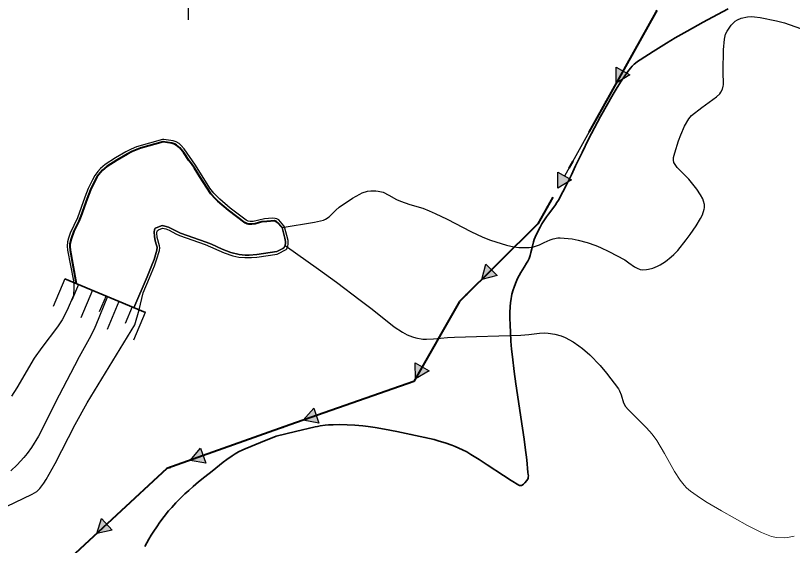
# Model space of a CAD drawing. Extents: x -64005 to -55000, y -89025 to -80000.
# Drawn here: x -61726 to -60821, y -87610 to -86993 of the extents above; entities that cross this region are included whole.
import ezdxf

# ---------------------------------------------------------------- set-up
doc = ezdxf.new("R2010")
doc.units = 0
doc.header["$LTSCALE"] = 32
doc.linetypes.add('DASH_DOUBLE_DOT', pattern=[9.2, 5, -1.2, 0.3, -1.2, 0.3, -1.2])
doc.linetypes.add('DOT_DASHED', pattern=[7.7, 5, -1.2, 0.3, -1.2])
for name, color, linetype, lineweight in [('18', 7, 'Continuous', 25), ('2', 7, 'Continuous', 25), ('24', 7, 'Continuous', 25), ('25', 7, 'Continuous', 35), ('3', 7, 'Continuous', 25), ('32', 7, 'Continuous', 25), ('9', 7, 'Continuous', 25)]:
    doc.layers.add(name, color=color, linetype=linetype, lineweight=lineweight)

msp = doc.modelspace()

# ---------------------------------------------------------------- hatches: boundary and pattern name
at = {"layer": '18'}
for points in [[(-61010.37, -87061.91), (-61026.24, -87071.42), (-61026.54, -87052.92)], [(-61078.37, -87184.29), (-61094.24, -87193.8), (-61094.54, -87175.3)], [(-61165.14, -87295.7), (-61183.04, -87300.38), (-61178.15, -87282.54)], [(-61244.31, -87406.62), (-61260.29, -87415.95), (-61260.38, -87397.45)], [(-61372.59, -87467.66), (-61390.77, -87464.23), (-61378.71, -87450.2)], [(-61504.47, -87514.49), (-61522.67, -87511.15), (-61510.68, -87497.06)], [(-61613.34, -87592.32), (-61631.38, -87596.41), (-61625.9, -87578.74)]]:
    msp.add_hatch(color=256, dxfattribs=at).paths.add_polyline_path(points)

# ---------------------------------------------------------------- linework, layer by layer
for p, q in [((-60982.52, -86992.75), (-61018.46, -87057.42)), ((-61050.52, -87115.13), (-61086.46, -87179.79)), ((-61119.02, -87237.13), (-61171.64, -87289.12)), ((-61215.66, -87337.79), (-61252.34, -87402.03)), ((-61305.83, -87434.45), (-61375.65, -87458.93)), ((-61437.89, -87480.93), (-61507.58, -87505.77)), ((-61565.31, -87535.3), (-61619.62, -87585.53))]:
    msp.add_line(p, q, dxfattribs=at)
at = {"layer": '18', "linetype": 'DOT_DASHED', "lineweight": 40}
msp.add_lwpolyline([(-62031.28, -86290.37), (-61300.5, -86486.3), (-61179.73, -86532.12), (-61069.18, -86626.02), (-60966.6, -86696.29), (-60858.8, -86771.78), (-60980.4, -86988.93), (-61117.47, -87235.6), (-61208.88, -87325.91), (-61262.1, -87419.12), (-61406.49, -87469.74), (-61549.57, -87520.74), (-61667.76, -87630.06), (-61733.17, -87743.6), (-61632.21, -87825.64), (-61575.32, -87886.11)], dxfattribs=at)
at = {"layer": '18'}
for points in [[(-61010.37, -87061.91), (-61026.24, -87071.42), (-61026.54, -87052.92)], [(-61078.37, -87184.29), (-61094.24, -87193.8), (-61094.54, -87175.3)], [(-61165.14, -87295.7), (-61183.04, -87300.38), (-61178.15, -87282.54)], [(-61244.31, -87406.62), (-61260.29, -87415.95), (-61260.38, -87397.45)], [(-61372.59, -87467.66), (-61390.77, -87464.23), (-61378.71, -87450.2)], [(-61504.47, -87514.49), (-61522.67, -87511.15), (-61510.68, -87497.06)], [(-61613.34, -87592.32), (-61631.38, -87596.41), (-61625.9, -87578.74)]]:
    msp.add_lwpolyline(points, close=True, dxfattribs=at)
for centre in [(-61038.38, -87093.27), (-61106.38, -87215.65), (-61200.82, -87317.95), (-61282.24, -87426.18), (-61414.34, -87472.54), (-61546.22, -87519.55)]:
    msp.add_circle(centre, 0.5, dxfattribs=at)
at = {"layer": '2'}
for points in [[(-61415.59, -87239.9), (-61377.74, -87233.61), (-61367.36, -87231.12), (-61364.92, -87230.17), (-61360.6, -87227.28), (-61352.97, -87219.66), (-61348.94, -87216.15), (-61333.31, -87205.47), (-61325.05, -87200.69), (-61322.23, -87199.37), (-61316.17, -87197.55), (-61311.96, -87196.95), (-61306.32, -87196.9), (-61303.56, -87197.21), (-61297.66, -87198.69), (-61290.99, -87201.94), (-61282.28, -87207.08), (-61277.75, -87209.15), (-61266.66, -87212.77), (-61251.7, -87217.38), (-61244.4, -87220.13), (-61237.31, -87223.25), (-61223.38, -87230.07), (-61195.78, -87244.41), (-61181.67, -87251.04), (-61172.7, -87254.63), (-61154.29, -87260.51), (-61145.53, -87262.28), (-61139.59, -87262.85), (-61127.9, -87263), (-61123.85, -87262.51), (-61115.8, -87259.81), (-61110.46, -87257.35), (-61103.35, -87254.14), (-61099.79, -87252.87), (-61094.43, -87251.77), (-61091.74, -87251.69), (-61077.85, -87253.1), (-61070.84, -87254.42), (-61060.33, -87257.17), (-61049.91, -87260.83), (-61044.77, -87262.99), (-61034.97, -87267.65), (-61016.42, -87277.6), (-61011.5, -87280.83), (-61005.12, -87285.45), (-61001.84, -87287.32), (-60998.49, -87288.49), (-60996.13, -87288.89), (-60991.2, -87288.86), (-60988.65, -87288.47), (-60983.52, -87287.07), (-60978.45, -87284.98), (-60975.18, -87283.29), (-60969.09, -87279.44), (-60962.19, -87274.01), (-60959.07, -87271.1), (-60954.66, -87266.35), (-60944.75, -87254.08), (-60940.09, -87247.8), (-60933.25, -87237.91), (-60928.12, -87229.43), (-60926.02, -87225.08), (-60923.81, -87218.46), (-60923.53, -87216.62), (-60923.69, -87212.81), (-60924.65, -87208.92), (-60925.66, -87206.36), (-60928.29, -87201.51), (-60932.62, -87195.22), (-60941.73, -87183.56), (-60947.44, -87177.51), (-60955.32, -87169.62), (-60958.65, -87165.11), (-60959.26, -87163.86), (-60959.77, -87161.15), (-60959.57, -87158.28), (-60958.15, -87152.64), (-60953.74, -87138.75), (-60951.19, -87131.88), (-60946.7, -87121.71), (-60941.95, -87112.97), (-60938.74, -87109.24), (-60926.79, -87099.77), (-60909.37, -87087.3), (-60905.87, -87083.81), (-60904.41, -87081.81), (-60902.67, -87078.57), (-60901.63, -87075.11), (-60901.4, -87073.34), (-60901.9, -87057.37), (-60901.33, -87032.6), (-60900.41, -87020.22), (-60899.02, -87014.39), (-60897.32, -87010.75), (-60892.44, -87003.76), (-60887.84, -86999.24), (-60885.28, -86997.55), (-60880.99, -86995.78), (-60873.52, -86994.29), (-60868.5, -86993.95)], [(-60868.5, -86993.95), (-60865.17, -86994.01), (-60858.58, -86994.77), (-60839.62, -86998.79), (-60830.21, -87001.26), (-60811.79, -87007.73)], [(-61412.03, -87260.79), (-61372.94, -87288.27), (-61352.01, -87303.55), (-61324.55, -87324.53), (-61310.78, -87334.98), (-61284.8, -87355.41), (-61275.13, -87361.74), (-61269.79, -87364.7), (-61263.74, -87367.29), (-61259.68, -87368.46), (-61251.54, -87369.71), (-61247.46, -87369.89), (-61239.27, -87369.62), (-61222.87, -87368.03), (-61214.69, -87367.53), (-61137.52, -87365.09), (-61128.18, -87364.27), (-61115.76, -87362.87), (-61109.56, -87362.66), (-61105.62, -87362.85), (-61097.95, -87364.02), (-61090.54, -87366.16), (-61085.74, -87368.07), (-61076.47, -87372.97), (-61069.79, -87377.48), (-61065.47, -87380.82), (-61057.1, -87388.21), (-61045.24, -87400.67), (-61037.76, -87409.57), (-61023.71, -87427.85), (-61022.36, -87430), (-61020.51, -87434.64), (-61017.78, -87444.05), (-61015.46, -87448.18), (-61012.27, -87451.98), (-61006.41, -87458.13)], [(-61618.78, -87320.31), (-61632.4, -87353.54), (-61634.77, -87358.99), (-61640.08, -87369.61), (-61651.75, -87390.36), (-61657.43, -87400.82), (-61679.68, -87444.13), (-61695.57, -87476.32), (-61699.25, -87483.1), (-61707.49, -87496.18), (-61712.59, -87503.31), (-61716.24, -87507.84), (-61724.18, -87516.45), (-61731.52, -87523.28)]]:
    msp.add_lwpolyline(points, dxfattribs=at)
at = {"layer": '2', "lineweight": 13}
msp.add_lwpolyline([(-60819.2, -87599.68), (-60826.81, -87601.05), (-60830.62, -87601.39), (-60839.5, -87600.95), (-60845.44, -87599.72), (-60849.39, -87598.53), (-60857.21, -87595.37), (-60873.42, -87587.21), (-60903.83, -87569.9), (-60920.27, -87560.36), (-60928.31, -87555.35), (-60939.88, -87546.96), (-60944.31, -87542.99), (-60947.03, -87540.16), (-60952.02, -87534.09), (-60958.59, -87524.23), (-60970.15, -87503.19), (-60979.19, -87487.81), (-60984.38, -87480.73), (-60991, -87473.32), (-61006.41, -87458.13)], dxfattribs=at)
at = {"layer": '24'}
msp.add_line((-61421.35, -87270.86), (-61420.38, -87270.54), dxfattribs=at)
for points in [[(-61554.71, -87137.06), (-61584.89, -87145.66), (-61591.28, -87148.29), (-61597.46, -87151.45), (-61609.58, -87158.63), (-61621.6, -87166.45), (-61627.01, -87170.99), (-61630.22, -87174.43), (-61633.67, -87179.29), (-61636.44, -87184.24), (-61641.21, -87194.28), (-61645.28, -87204.5), (-61653.87, -87228.36), (-61662.18, -87246.3), (-61664.36, -87252.31), (-61665.33, -87256.35), (-61665.82, -87261.45), (-61665.42, -87266.08), (-61658.61, -87301.96), (-61658.19, -87305.5), (-61658.1, -87309.97), (-61658.54, -87318.96), (-61665.98, -87336.17), (-61671.69, -87347.24), (-61677.11, -87355.63), (-61695.38, -87379.69), (-61704.1, -87391.94), (-61724.43, -87426.59), (-61730.78, -87436.26)], [(-61413.34, -87237.92), (-61419.48, -87230.95), (-61421.48, -87229.55), (-61423.41, -87229.06), (-61426.68, -87229.03), (-61436.09, -87229.75), (-61449.21, -87232.75), (-61452.72, -87232.89), (-61454.91, -87232.46), (-61457.44, -87231.17), (-61476.01, -87217.33), (-61488.1, -87206.87), (-61494.86, -87199.9), (-61499.54, -87193.69), (-61516.4, -87166.96), (-61529.43, -87148.05), (-61532.86, -87144.09), (-61535.38, -87141.91), (-61538.89, -87139.86), (-61542.45, -87138.81), (-61553.41, -87136.99), (-61554.71, -87137.06)], [(-61825.6, -87607.81), (-61706.47, -87550.6), (-61701.26, -87547.26), (-61697.64, -87543.83), (-61692.93, -87537.77), (-61690.15, -87533.37), (-61679.73, -87514.81), (-61656.46, -87469.44), (-61642.56, -87443.91), (-61587.16, -87353.33), (-61582.03, -87335.61), (-61577.36, -87315.8), (-61569.81, -87298.52), (-61564.13, -87284.54), (-61561.61, -87277.42), (-61558.29, -87266.5), (-61558, -87263.47), (-61558.37, -87261.05), (-61561.14, -87251.3), (-61561.4, -87246.07), (-61561.16, -87244.15), (-61560.69, -87243.14), (-61559.62, -87242.33), (-61554.9, -87240.5), (-61550.96, -87241.36), (-61546.89, -87242.94), (-61539.09, -87247.25), (-61535.08, -87249.09), (-61505.12, -87259.49), (-61482.77, -87269.19), (-61472.68, -87272.7), (-61465.78, -87274.17), (-61458.82, -87274.89), (-61451.09, -87274.86), (-61444.95, -87274.24), (-61421.35, -87270.86)], [(-61420.38, -87270.54), (-61410.81, -87265.23), (-61410.13, -87264.43), (-61408.8, -87261.42), (-61408.43, -87259.07), (-61408.55, -87255), (-61412.7, -87239.1), (-61413.34, -87237.92)]]:
    msp.add_lwpolyline(points, dxfattribs=at)
at = {"layer": '25'}
for points in [[(-61148.4, -87319.96), (-61147.86, -87317.43), (-61146.49, -87312.43), (-61145.39, -87309.15), (-61143.75, -87304.82), (-61141.31, -87299.12), (-61139.58, -87295.65), (-61137.63, -87292.31), (-61133.45, -87285.81), (-61130.76, -87281.46), (-61129.35, -87278.91), (-61127.93, -87275.91), (-61126.66, -87272.41), (-61125.67, -87268.81), (-61124.05, -87261.45), (-61122.87, -87256.57), (-61122.03, -87253.85), (-61120.83, -87250.82), (-61118.07, -87245.02), (-61115.08, -87239.34), (-61112.96, -87235.62), (-61109.97, -87230.75), (-61107.69, -87227.39), (-61105.29, -87224.12), (-61100.35, -87217.69), (-61097.18, -87213.34), (-61095.47, -87210.77), (-61093.67, -87207.75), (-61088.52, -87198.2), (-61083.64, -87188.52), (-61078.63, -87178.17), (-61073.61, -87167.83), (-61066.09, -87152.35), (-61058.57, -87136.89), (-61055.22, -87130.17), (-61051.75, -87123.52), (-61044.57, -87110.34), (-61029.74, -87084.2), (-61025.27, -87076.56), (-61020.57, -87069.09), (-61017.28, -87064.2), (-61012.66, -87057.79), (-61009.9, -87054.18), (-61007.81, -87051.73), (-61005.55, -87049.47), (-61003.96, -87048.07), (-61001.73, -87046.3), (-60998.62, -87044.14), (-60983.28, -87034.44), (-60967.86, -87025), (-60957.53, -87018.85), (-60943.66, -87010.82), (-60924.99, -87000.39), (-60914.21, -86994.58), (-60895.9, -86984.94)], [(-61374.12, -87471.6), (-61371.22, -87471.07), (-61365.37, -87470.27), (-61361.43, -87469.91), (-61356.17, -87469.63), (-61349.14, -87469.52), (-61339.81, -87469.72), (-61330.59, -87470.23), (-61321.38, -87471.08), (-61315.25, -87471.82), (-61307.09, -87472.98), (-61296.21, -87474.81), (-61281.72, -87477.66), (-61265.45, -87480.96), (-61249.22, -87484.39), (-61238.52, -87486.99), (-61232.47, -87488.65), (-61225.64, -87490.74), (-61217.95, -87493.43), (-61213.92, -87495.01), (-61209.67, -87496.83), (-61205.2, -87498.93), (-61200.51, -87501.37), (-61195.61, -87504.2), (-61185.98, -87510.26), (-61176.51, -87516.45), (-61157.58, -87528.87), (-61148.59, -87534.6), (-61139.61, -87540.15), (-61139.07, -87540.42), (-61138.52, -87540.57), (-61137.43, -87540.58), (-61136.69, -87540.39), (-61135.71, -87539.92), (-61134.39, -87538.98), (-61132.66, -87537.31), (-61130.41, -87534.72), (-61129.62, -87533.58), (-61129.1, -87532.44), (-61128.88, -87531.67), (-61128.72, -87530.66), (-61128.7, -87529.31), (-61128.87, -87527.51), (-61129.16, -87525.1), (-61130.55, -87510.62), (-61132.26, -87496.13), (-61133.54, -87486.48), (-61135.37, -87473.6), (-61143.16, -87422.1), (-61145.19, -87407.39), (-61147.22, -87390.57), (-61148.14, -87381.61), (-61148.97, -87372.04), (-61149.66, -87361.83), (-61150.06, -87353.4), (-61150.23, -87344.93), (-61150.17, -87339.27), (-61149.81, -87331.73), (-61149.43, -87327.43), (-61148.83, -87322.53), (-61148.4, -87319.96)], [(-61422.56, -87483.11), (-61399.78, -87477.67), (-61377, -87472.24), (-61374.12, -87471.6)], [(-61575.39, -87611.69), (-61570.61, -87602.99), (-61567.91, -87598.41), (-61564.89, -87593.56), (-61561.52, -87588.43), (-61557.73, -87583.01), (-61552.77, -87576.43), (-61547.62, -87570.13), (-61544.09, -87566.07), (-61539.25, -87560.82), (-61532.6, -87554.07), (-61528.7, -87550.33), (-61524.17, -87546.13), (-61518.88, -87541.44), (-61512.72, -87536.19), (-61505.52, -87530.28), (-61497.13, -87523.62), (-61484.11, -87513.3), (-61479.73, -87509.98), (-61473.76, -87505.8), (-61470.26, -87503.58), (-61466.17, -87501.22), (-61461.33, -87498.82), (-61458.67, -87497.68), (-61440.61, -87490.4), (-61422.56, -87483.11)]]:
    msp.add_lwpolyline(points, dxfattribs=at)
at = {"layer": '3', "lineweight": 40}
msp.add_lwpolyline([(-61415.59, -87239.9), (-61420.95, -87233.82), (-61421.97, -87232.96), (-61424.48, -87232.12), (-61433.41, -87232.58), (-61439.13, -87233.31), (-61441.75, -87233.96), (-61446.97, -87235.34), (-61450.75, -87235.99), (-61454.32, -87235.91), (-61456, -87235.49), (-61458.34, -87234.24), (-61477.87, -87219.7), (-61490.34, -87208.9), (-61493.2, -87206.23), (-61498.34, -87200.4), (-61502.91, -87194.06), (-61511.21, -87180.57), (-61517.58, -87170.5), (-61521.08, -87165.7), (-61524.04, -87161.53), (-61529.84, -87152.62), (-61534.68, -87146.7), (-61538.42, -87143.7), (-61540.5, -87142.61), (-61543.93, -87141.6), (-61553.9, -87139.95), (-61580.49, -87147.43), (-61589.99, -87151.02), (-61596.04, -87154.12), (-61607.91, -87161.15), (-61619.51, -87168.7), (-61624.73, -87173.09), (-61629.25, -87178.2), (-61631.17, -87181.1), (-61633.89, -87185.96), (-61638.59, -87195.84), (-61642.59, -87205.88), (-61649.88, -87226.38), (-61652.31, -87232.25), (-61657.88, -87243.96), (-61661.29, -87252.78), (-61662.55, -87258.73), (-61662.73, -87261.73), (-61662.34, -87266.27), (-61655.24, -87305.02)], dxfattribs=at)
at = {"layer": '3'}
for points in [[(-61655.24, -87305.01), (-61662.34, -87266.27), (-61662.73, -87261.73), (-61662.55, -87258.73), (-61661.29, -87252.78), (-61657.88, -87243.96), (-61652.31, -87232.25), (-61649.88, -87226.38), (-61642.59, -87205.88), (-61638.59, -87195.84), (-61633.89, -87185.96), (-61631.17, -87181.1), (-61629.25, -87178.2), (-61624.73, -87173.09), (-61619.51, -87168.7), (-61607.91, -87161.15), (-61596.04, -87154.12), (-61589.99, -87151.02), (-61580.49, -87147.43), (-61553.9, -87139.95), (-61543.93, -87141.6), (-61540.5, -87142.61), (-61538.42, -87143.7), (-61534.68, -87146.7), (-61529.84, -87152.62), (-61524.04, -87161.53), (-61521.08, -87165.7), (-61517.58, -87170.5), (-61511.21, -87180.57), (-61502.91, -87194.06), (-61498.34, -87200.4), (-61493.2, -87206.23), (-61490.34, -87208.9), (-61477.87, -87219.7), (-61458.34, -87234.24), (-61456, -87235.49), (-61454.32, -87235.91), (-61450.75, -87235.99), (-61446.97, -87235.34), (-61441.75, -87233.96), (-61439.13, -87233.31), (-61433.41, -87232.58), (-61424.48, -87232.12), (-61421.97, -87232.96), (-61420.95, -87233.82), (-61415.59, -87239.9)], [(-61412.03, -87260.79), (-61413.64, -87263.37), (-61414.72, -87264.16), (-61421.78, -87267.89), (-61445.04, -87271.22), (-61454.03, -87271.93), (-61458.55, -87271.85), (-61465.33, -87271.15), (-61475.38, -87268.73), (-61485.17, -87264.9), (-61497.68, -87259.25), (-61504.05, -87256.69), (-61533.96, -87246.3), (-61540.01, -87243.34), (-61547.98, -87239.16), (-61552.24, -87237.99), (-61555.15, -87237.57), (-61562.21, -87240.07), (-61563.13, -87240.6), (-61564.19, -87242.42), (-61564.5, -87244.88), (-61564.29, -87250.04), (-61563.16, -87255.45), (-61561.6, -87260.27), (-61561.14, -87262.67), (-61561.38, -87266.25), (-61564.64, -87276.87), (-61567.09, -87283.8), (-61572.6, -87297.41), (-61588.11, -87333.18), (-61618.78, -87320.31), (-61655.24, -87305.01)], [(-61588.11, -87333.18), (-61572.6, -87297.41), (-61567.09, -87283.8), (-61564.64, -87276.87), (-61561.38, -87266.25), (-61561.14, -87262.67), (-61561.6, -87260.27), (-61563.16, -87255.45), (-61564.29, -87250.04), (-61564.5, -87244.88), (-61564.19, -87242.42), (-61563.13, -87240.6), (-61562.21, -87240.07), (-61555.15, -87237.57), (-61552.24, -87237.99), (-61547.98, -87239.16), (-61540.01, -87243.34), (-61533.96, -87246.3), (-61504.05, -87256.69), (-61497.68, -87259.25), (-61485.17, -87264.9), (-61475.38, -87268.73), (-61465.33, -87271.15), (-61458.55, -87271.85), (-61454.03, -87271.93), (-61445.04, -87271.22), (-61421.78, -87267.89), (-61414.72, -87264.16), (-61413.64, -87263.37), (-61412.03, -87260.79)], [(-61412.03, -87260.79), (-61411.62, -87258.13), (-61411.59, -87256.04), (-61412.22, -87252.1), (-61415.59, -87239.9)], [(-61415.59, -87239.9), (-61412.22, -87252.1), (-61411.59, -87256.04), (-61411.62, -87258.13), (-61412.03, -87260.79)]]:
    msp.add_lwpolyline(points, dxfattribs=at)
at = {"layer": '32'}
msp.add_line((-61524.76, -86957.85), (-61524.76, -86997.85), dxfattribs=at)
at = {"layer": '9'}
for p, q in [((-61668.7, -87299.37), (-61682.24, -87331.64)), ((-61668.7, -87299.37), (-61575.01, -87338.68)), ((-61652.56, -87306.14), (-61660.3, -87324.58)), ((-61636.43, -87312.91), (-61649.97, -87345.19)), ((-61620.56, -87319.57), (-61628.35, -87338.12)), ((-61605.51, -87325.88), (-61619.29, -87358.73)), ((-61590.19, -87332.31), (-61598.31, -87351.67)), ((-61575.01, -87338.68), (-61588.52, -87370.88))]:
    msp.add_line(p, q, dxfattribs=at)
at = {"layer": '9', "linetype": 'DASH_DOUBLE_DOT', "lineweight": 35}
msp.add_line((-61668.7, -87299.37), (-61574.65, -87338.83), dxfattribs=at)

doc.saveas('drawing.dxf')
